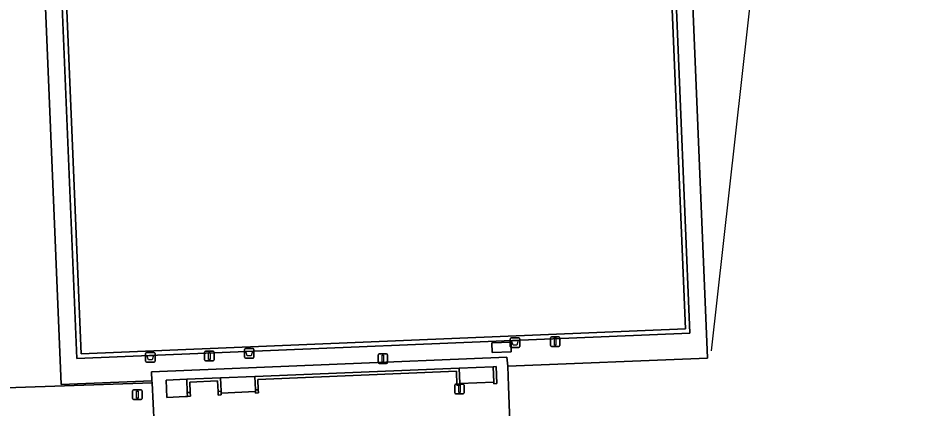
# Model space of a CAD drawing. Extents: x 162510 to 163918, y 388494 to 389774.
# Drawn here: x 162603.2 to 162697.1, y 388745.4 to 388786.2 of the extents above; entities that cross this region are included whole.
import ezdxf

# ---------------------------------------------------------------- set-up
doc = ezdxf.new("R2010")
doc.units = 0
for name, color, linetype in [('IMGEO_Afvalbak', 7, 'Continuous'), ('IMGEO_Groenvoorziening', 7, 'Continuous'), ('IMGEO_Hek', 7, 'Continuous'), ('IMGEO_Lichtmast', 7, 'Continuous'), ('IMGEO_Muur', 7, 'Continuous'), ('IMGEO_Terreindeel_gesloten', 7, 'Continuous'), ('IMGEO_Voetpad_open', 7, 'Continuous')]:
    doc.layers.add(name, color=color, linetype=linetype)

msp = doc.modelspace()

# ---------------------------------------------------------------- linework, layer by layer
at = {"layer": 'IMGEO_Afvalbak'}
for p, q in [((162654.687, 388751.859), (162654.687, 388752.659)), ((162654.687, 388752.659), (162654.687, 388751.859)), ((162654.787, 388752.759), (162655.577, 388752.759)), ((162655.577, 388752.759), (162654.787, 388752.759)), ((162655.677, 388752.659), (162655.677, 388751.859)), ((162655.677, 388751.859), (162655.677, 388752.659)), ((162616.578, 388750.314), (162616.578, 388751.114)), ((162616.578, 388751.114), (162616.578, 388750.314)), ((162616.678, 388751.214), (162617.468, 388751.214)), ((162617.468, 388751.214), (162616.678, 388751.214)), ((162617.568, 388751.114), (162617.568, 388750.314)), ((162617.568, 388750.314), (162617.568, 388751.114)), ((162626.921, 388750.737), (162626.921, 388751.537)), ((162626.921, 388751.537), (162626.921, 388750.737)), ((162627.021, 388751.637), (162627.811, 388751.637)), ((162627.811, 388751.637), (162627.021, 388751.637)), ((162627.911, 388751.537), (162627.911, 388750.737)), ((162627.911, 388750.737), (162627.911, 388751.537)), ((162655.577, 388751.759), (162654.787, 388751.759)), ((162654.787, 388751.759), (162655.577, 388751.759)), ((162617.468, 388750.214), (162616.678, 388750.214)), ((162616.678, 388750.214), (162617.468, 388750.214)), ((162627.811, 388750.637), (162627.021, 388750.637)), ((162627.021, 388750.637), (162627.811, 388750.637))]:
    msp.add_line(p, q, dxfattribs=at)
for points in [[(162654.83, 388752.473), (162655.534, 388752.473), (162655.385, 388752.003), (162654.979, 388752.003), (162654.83, 388752.473)], [(162616.721, 388750.928), (162617.425, 388750.928), (162617.276, 388750.458), (162616.87, 388750.458), (162616.721, 388750.928)], [(162627.064, 388751.351), (162627.768, 388751.351), (162627.619, 388750.881), (162627.213, 388750.881), (162627.064, 388751.351)]]:
    msp.add_lwpolyline(points, dxfattribs=at)
for centre, start, end in [((162654.787, 388752.659), 90, 180), ((162654.787, 388752.659), 90, 180), ((162654.787, 388751.859), 180, 270), ((162654.787, 388751.859), 180, 270), ((162655.577, 388752.659), 0, 90), ((162655.577, 388752.659), 360, 90), ((162655.577, 388751.859), 270, 0), ((162655.577, 388751.859), 270, 0), ((162616.678, 388751.114), 90, 180), ((162616.678, 388751.114), 90, 180), ((162617.468, 388751.114), 0, 90), ((162617.468, 388751.114), 360, 90), ((162627.021, 388751.537), 90, 180), ((162627.021, 388751.537), 90, 180), ((162627.811, 388751.537), 0, 90), ((162627.811, 388751.537), 360, 90), ((162616.678, 388750.314), 180, 270), ((162616.678, 388750.314), 180, 270), ((162617.468, 388750.314), 270, 0), ((162617.468, 388750.314), 270, 0), ((162627.021, 388750.737), 180, 270), ((162627.021, 388750.737), 180, 270), ((162627.811, 388750.737), 270, 0), ((162627.811, 388750.737), 270, 0)]:
    msp.add_arc(centre, 0.1, start, end, dxfattribs=at)
at = {"layer": 'IMGEO_Groenvoorziening'}
for points in [[(162570.603, 388903.112), (162575.652, 388750), (162576.205, 388733.677), (162576.423, 388733.739), (162576.634, 388733.821), (162576.837, 388733.921), (162577.03, 388734.039), (162577.212, 388734.174), (162577.381, 388734.324), (162577.536, 388734.489), (162577.66, 388734.646), (162577.999, 388735.283), (162577.741, 388740.923), (162577.5, 388746.093), (162578.716, 388746.131), (162579.502, 388746.156), (162579.691, 388740.996), (162613.301, 388742.225), (162617.482, 388742.368), (162617.493, 388743.727), (162617.26, 388748.066), (162576.503, 388746.666), (162571.458, 388901.227)], [(162571.458, 388901.227), (162576.503, 388746.666), (162617.26, 388748.066), (162617.249, 388748.279), (162607.763, 388747.898), (162604.429, 388828.316)], [(162672.289, 388823.443), (162675.321, 388750.649), (162654.434, 388749.809), (162654.518, 388747.72), (162655.329, 388725.102), (162655.344, 388724.714), (162663.108, 388724.176), (162663.228, 388721.043), (162672.068, 388721.393), (162672.037, 388721.095), (162692.862, 388721.935), (162693.526, 388721.762), (162693.788, 388721.694), (162698.73, 388720.407)]]:
    msp.add_lwpolyline(points, dxfattribs=at)
msp.add_lwpolyline([(162620.882, 388748.425), (162618.744, 388748.339), (162618.81, 388746.513), (162620.768, 388746.621), (162620.961, 388746.631), (162620.943, 388747.032)], close=True, dxfattribs=at)
at = {"layer": 'IMGEO_Hek'}
for points in [[(162675.706, 388751.411), (162685.197, 388836.109)], [(162609.41, 388750.613), (162606.241, 388826.64), (162670.312, 388829.303), (162673.469, 388753.257), (162609.41, 388750.613)]]:
    msp.add_lwpolyline(points, dxfattribs=at)
at = {"layer": 'IMGEO_Lichtmast'}
for p, q in [((162658.993, 388752.869), (162659.783, 388752.869)), ((162659.783, 388752.869), (162658.993, 388752.869)), ((162658.893, 388751.969), (162658.893, 388752.769)), ((162658.893, 388752.769), (162658.893, 388751.969)), ((162659.783, 388751.869), (162658.993, 388751.869)), ((162658.993, 388751.869), (162659.783, 388751.869)), ((162659.883, 388752.769), (162659.883, 388751.969)), ((162659.883, 388751.969), (162659.883, 388752.769)), ((162622.747, 388750.456), (162622.747, 388751.256)), ((162622.747, 388751.256), (162622.747, 388750.456)), ((162622.847, 388751.356), (162623.637, 388751.356)), ((162623.637, 388751.356), (162622.847, 388751.356)), ((162623.737, 388751.256), (162623.737, 388750.456)), ((162623.737, 388750.456), (162623.737, 388751.256)), ((162640.885, 388750.176), (162640.885, 388750.976)), ((162640.885, 388750.976), (162640.885, 388750.176)), ((162640.985, 388751.076), (162641.775, 388751.076)), ((162641.775, 388751.076), (162640.985, 388751.076)), ((162641.875, 388750.976), (162641.875, 388750.176)), ((162641.875, 388750.176), (162641.875, 388750.976)), ((162623.637, 388750.356), (162622.847, 388750.356)), ((162622.847, 388750.356), (162623.637, 388750.356)), ((162641.775, 388750.076), (162640.985, 388750.076)), ((162640.985, 388750.076), (162641.775, 388750.076)), ((162615.219, 388746.424), (162615.219, 388747.224)), ((162615.219, 388747.224), (162615.219, 388746.424)), ((162615.319, 388747.324), (162616.109, 388747.324)), ((162616.109, 388747.324), (162615.319, 388747.324)), ((162616.209, 388747.224), (162616.209, 388746.424)), ((162616.209, 388746.424), (162616.209, 388747.224)), ((162648.883, 388747.024), (162648.883, 388747.824)), ((162648.883, 388747.824), (162648.883, 388747.024)), ((162648.983, 388747.924), (162649.773, 388747.924)), ((162649.773, 388747.924), (162648.983, 388747.924)), ((162649.873, 388747.824), (162649.873, 388747.024)), ((162649.873, 388747.024), (162649.873, 388747.824)), ((162616.109, 388746.324), (162615.319, 388746.324)), ((162615.319, 388746.324), (162616.109, 388746.324)), ((162649.773, 388746.924), (162648.983, 388746.924)), ((162648.983, 388746.924), (162649.773, 388746.924))]:
    msp.add_line(p, q, dxfattribs=at)
for points in [[(162659.313, 388752.744), (162659.463, 388752.744), (162659.463, 388751.994), (162659.313, 388751.994), (162659.313, 388752.744)], [(162623.167, 388751.231), (162623.317, 388751.231), (162623.317, 388750.481), (162623.167, 388750.481), (162623.167, 388751.231)], [(162641.305, 388750.951), (162641.455, 388750.951), (162641.455, 388750.201), (162641.305, 388750.201), (162641.305, 388750.951)], [(162615.639, 388747.199), (162615.789, 388747.199), (162615.789, 388746.449), (162615.639, 388746.449), (162615.639, 388747.199)], [(162649.303, 388747.799), (162649.453, 388747.799), (162649.453, 388747.049), (162649.303, 388747.049), (162649.303, 388747.799)]]:
    msp.add_lwpolyline(points, dxfattribs=at)
for centre, start, end in [((162658.993, 388752.769), 90, 180), ((162658.993, 388752.769), 90, 180), ((162659.783, 388752.769), 0, 90), ((162659.783, 388752.769), 360, 90), ((162658.993, 388751.969), 180, 270), ((162658.993, 388751.969), 180, 270), ((162659.783, 388751.969), 270, 0), ((162659.783, 388751.969), 270, 0), ((162622.847, 388751.256), 90, 180), ((162622.847, 388751.256), 90, 180), ((162623.637, 388751.256), 0, 90), ((162623.637, 388751.256), 360, 90), ((162640.985, 388750.976), 90, 180), ((162640.985, 388750.976), 90, 180), ((162641.775, 388750.976), 0, 90), ((162641.775, 388750.976), 360, 90), ((162622.847, 388750.456), 180, 270), ((162622.847, 388750.456), 180, 270), ((162623.637, 388750.456), 270, 0), ((162623.637, 388750.456), 270, 0), ((162640.985, 388750.176), 180, 270), ((162640.985, 388750.176), 180, 270), ((162641.775, 388750.176), 270, 0), ((162641.775, 388750.176), 270, 0), ((162615.319, 388747.224), 90, 180), ((162615.319, 388747.224), 90, 180), ((162616.109, 388747.224), 0, 90), ((162616.109, 388747.224), 360, 90), ((162648.983, 388747.824), 90, 180), ((162648.983, 388747.824), 90, 180), ((162649.773, 388747.824), 0, 90), ((162649.773, 388747.824), 360, 90), ((162615.319, 388746.424), 180, 270), ((162615.319, 388746.424), 180, 270), ((162616.109, 388746.424), 270, 0), ((162616.109, 388746.424), 270, 0), ((162648.983, 388747.024), 180, 270), ((162648.983, 388747.024), 180, 270), ((162649.773, 388747.024), 270, 0), ((162649.773, 388747.024), 270, 0)]:
    msp.add_arc(centre, 0.1, start, end, dxfattribs=at)
at = {"layer": 'IMGEO_Muur'}
for points in [[(162628.363, 388747.337), (162628.314, 388748.41), (162649.087, 388749.273), (162649.118, 388747.809), (162649.426, 388747.821), (162649.426, 388747.995), (162649.367, 388749.594), (162627.983, 388748.718), (162628.054, 388747.324)], [(162652.962, 388748.137), (162652.97, 388747.971), (162653.28, 388747.977), (162653.22, 388749.749), (162652.907, 388749.742)], [(162624.469, 388747.177), (162624.398, 388748.578), (162620.882, 388748.425), (162620.943, 388747.032), (162621.245, 388747.044), (162621.2, 388748.128), (162624.103, 388748.256), (162624.157, 388747.164)], [(162624.157, 388747.164), (162624.177, 388746.773), (162624.478, 388746.794), (162624.479, 388746.986), (162624.469, 388747.177)], [(162628.054, 388747.324), (162628.062, 388747.168), (162628.07, 388746.98), (162628.379, 388747.004), (162628.363, 388747.337)], [(162620.943, 388747.032), (162620.961, 388746.631), (162621.262, 388746.652), (162621.245, 388747.044)]]:
    msp.add_lwpolyline(points, close=True, dxfattribs=at)
at = {"layer": 'IMGEO_Terreindeel_gesloten'}
msp.add_lwpolyline([(162669.864, 388828.794), (162606.728, 388826.192), (162609.844, 388751.074), (162672.989, 388753.682)], close=True, dxfattribs=at)
at = {"layer": 'IMGEO_Voetpad_open'}
for points in [[(162672.289, 388823.443), (162672.12, 388827.526), (162671.968, 388831.096), (162604.429, 388828.316), (162607.763, 388747.898), (162617.249, 388748.279), (162617.198, 388749.222), (162654.349, 388750.726), (162654.434, 388749.809), (162675.321, 388750.649)], [(162673.469, 388753.257), (162670.312, 388829.303), (162606.241, 388826.64), (162609.41, 388750.613)], [(162673.469, 388753.257), (162609.41, 388750.613), (162606.241, 388826.64), (162670.312, 388829.303)], [(162609.844, 388751.074), (162606.728, 388826.192), (162669.864, 388828.794), (162672.989, 388753.682)], [(162652.802, 388751.232), (162654.8, 388751.292), (162654.77, 388752.288), (162652.772, 388752.228)], [(162654.77, 388752.288), (162654.8, 388751.292), (162652.802, 388751.232), (162652.772, 388752.228)], [(162654.518, 388747.72), (162654.434, 388749.809), (162654.349, 388750.726), (162617.198, 388749.222), (162617.249, 388748.279), (162617.26, 388748.066), (162617.493, 388743.727), (162617.482, 388742.368), (162620.203, 388742.474), (162620.485, 388736.373), (162620.774, 388730.652), (162621.083, 388724.711), (162613.805, 388724.422), (162613.863, 388723.119), (162652.74, 388724.613), (162654.289, 388724.673), (162655.344, 388724.714), (162655.329, 388725.102)], [(162649.426, 388747.995), (162649.426, 388747.821), (162649.118, 388747.809), (162649.087, 388749.273), (162628.314, 388748.41), (162628.363, 388747.337), (162628.379, 388747.004), (162628.07, 388746.98), (162628.062, 388747.168), (162624.479, 388746.986), (162624.478, 388746.794), (162624.177, 388746.773), (162624.157, 388747.164), (162624.103, 388748.256), (162621.2, 388748.128), (162621.245, 388747.044), (162621.262, 388746.652), (162620.961, 388746.631), (162620.768, 388746.621), (162618.81, 388746.513), (162618.744, 388748.339), (162620.882, 388748.425), (162624.398, 388748.578), (162627.983, 388748.718), (162649.367, 388749.594), (162652.907, 388749.742), (162653.22, 388749.749), (162653.28, 388747.977), (162652.97, 388747.971), (162652.962, 388748.137)], [(162652.962, 388748.137), (162652.907, 388749.742), (162649.367, 388749.594), (162649.426, 388747.995)], [(162627.983, 388748.718), (162624.398, 388748.578), (162624.469, 388747.177), (162624.479, 388746.986), (162628.062, 388747.168), (162628.054, 388747.324)]]:
    msp.add_lwpolyline(points, close=True, dxfattribs=at)

doc.saveas('drawing.dxf')
